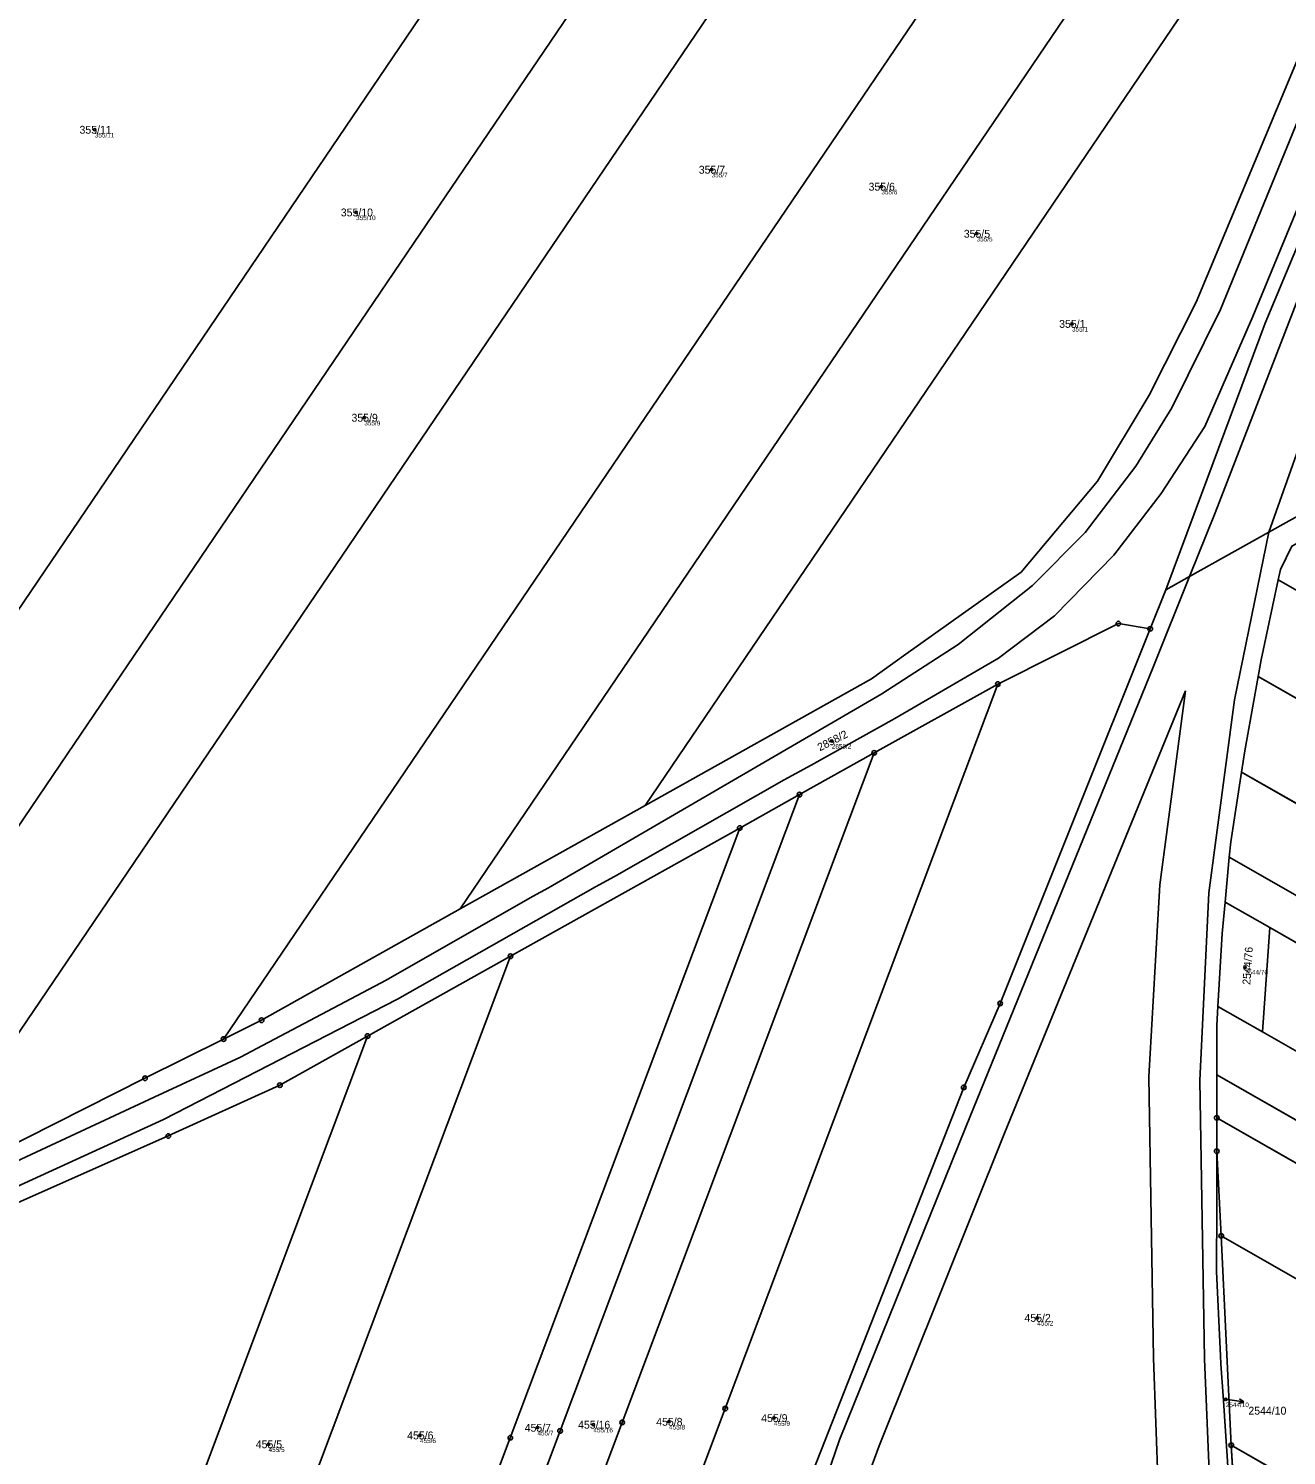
# Model space of a CAD drawing. Extents: x -761891 to -756141, y -1178507 to -1171885.
# Drawn here: x -759995.3 to -759723.4, y -1174869.3 to -1174560.8 of the extents above; entities that cross this region are included whole.
import ezdxf

# ---------------------------------------------------------------- set-up
doc = ezdxf.new("R2010")
doc.units = 0
for name, color, linetype in [('Definiční body', 7, 'Continuous'), ('Hranice parcel', 7, 'Continuous'), ('Parcelní čísla', 7, 'Continuous'), ('Polygon parcely', 7, 'Continuous'), ('Pop  PČ popisy', 7, 'Continuous'), ('Vnitřní kresba', 7, 'Continuous'), ('Značky bodu BP', 7, 'Continuous')]:
    doc.layers.add(name, color=color, linetype=linetype)

msp = doc.modelspace()

# ---------------------------------------------------------------- linework, layer by layer
at = {"layer": 'Definiční body'}
for centre in [(-759981, -1174582.73), (-759847.66, -1174591.36), (-759810.95, -1174595.03), (-759924.51, -1174600.6), (-759790.37, -1174605.21), (-759769.75, -1174624.69), (-759922.74, -1174644.98), (-759821.68, -1174714.85), (-759732.37, -1174763.69), (-759777.25, -1174839.57), (-759736.51, -1174857.21), (-759885.3, -1174863.33), (-759873.21, -1174862.67), (-759856.86, -1174862.04), (-759834.17, -1174861.24), (-759943.43, -1174866.9), (-759910.7, -1174864.98)]:
    msp.add_circle(centre, 0.25, dxfattribs=at)
at = {"layer": 'Hranice parcel'}
for p, q in [((-759725.17, -1174680.02), (-759556.23, -1174776.57)), ((-759749.45, -1174682.15), (-759752.84, -1174690.61)), ((-759812.52, -1174717.42), (-759785.78, -1174702.56)), ((-759566.85, -1174793.91), (-759729.52, -1174700.93)), ((-759828.65, -1174726.44), (-759812.52, -1174717.42)), ((-759733.08, -1174721.58), (-759577.15, -1174810.71)), ((-759841.57, -1174733.67), (-759828.65, -1174726.44)), ((-759862.05, -1174728.82), (-759901.98, -1174751.17)), ((-759891.14, -1174761.39), (-759841.57, -1174733.67)), ((-759736.65, -1174749.7), (-759735.74, -1174739.97)), ((-759735.74, -1174739.97), (-759586.19, -1174825.46)), ((-759736.65, -1174749.7), (-759727, -1174755.21)), ((-759727, -1174755.21), (-759728.55, -1174777.76)), ((-759727, -1174755.21), (-759590.84, -1174833.05)), ((-759922.02, -1174778.66), (-759891.14, -1174761.39)), ((-759728.55, -1174777.76), (-759738.2, -1174772.25)), ((-759728.55, -1174777.76), (-759601.47, -1174850.4)), ((-759738.45, -1174787.05), (-759608.25, -1174861.47)), ((-759738.45, -1174796.33), (-759738.45, -1174787.05)), ((-759738.46, -1174803.56), (-759738.45, -1174796.33)), ((-759612.47, -1174868.35), (-759738.45, -1174796.33)), ((-759737.48, -1174821.84), (-759738.46, -1174803.56)), ((-759735.31, -1174867.11), (-759737.48, -1174821.84)), ((-759623.79, -1174886.83), (-759737.48, -1174821.84)), ((-759733.78, -1174893.77), (-759735.31, -1174867.11)), ((-759735.31, -1174867.11), (-759643.77, -1174919.43))]:
    msp.add_line(p, q, dxfattribs=at)
for points in [[(-759570.77, -1174132.45), (-759572.65, -1174138.29), (-759581.39, -1174165.5), (-759582.02, -1174167.47), (-759579.72, -1174183.08), (-759579.13, -1174206.17), (-759582.66, -1174225.58), (-759595.04, -1174267.27), (-759617.33, -1174334.76), (-759635.3, -1174395.44), (-759649.04, -1174433.65), (-759663.27, -1174468.65), (-759684.37, -1174520.36), (-759705.78, -1174571.46), (-759727.99, -1174624.53), (-759741.75, -1174661.48), (-759749.45, -1174682.15)], [(-760103.42, -1174842.63), (-760023.08, -1174724.14), (-759942.87, -1174605.84), (-759862.49, -1174487.29), (-759782.3, -1174369.02)], [(-759953.16, -1174779.3), (-759867.53, -1174653.01), (-759784.51, -1174530.57), (-759703.09, -1174410.49)], [(-759901.98, -1174751.17), (-759790.83, -1174587.24), (-759679.68, -1174423.31)], [(-759674.13, -1174451.66), (-759768.11, -1174590.27), (-759862.05, -1174728.82)], [(-759862.05, -1174728.82), (-759813.07, -1174701.4), (-759805.66, -1174696.12), (-759780.74, -1174678.37), (-759764.2, -1174658.7), (-759753.08, -1174640.11), (-759742.91, -1174619.96), (-759720.43, -1174566.15), (-759698.68, -1174513.97), (-759674.13, -1174451.66)], [(-760064.18, -1174831.6), (-759986.89, -1174717.61), (-759910.59, -1174605.08), (-759837.03, -1174496.59)], [(-760021.84, -1174813.86), (-759918.84, -1174661.95), (-759815.84, -1174510.04)], [(-759718.42, -1174664.79), (-759727.16, -1174669.68), (-759744.34, -1174679.29), (-759749.45, -1174682.15)], [(-759725.17, -1174680.02), (-759724.69, -1174677.79), (-759722.25, -1174672.73)], [(-759729.52, -1174700.93), (-759728.88, -1174697.32), (-759725.17, -1174680.02)], [(-759752.84, -1174690.61), (-759785.28, -1174771.58), (-759793.15, -1174789.74), (-759829.87, -1174883.24), (-759836.44, -1174902.2), (-759853.99, -1174969.07), (-759857.34, -1174988.59), (-759862.15, -1175024.72), (-759862.41, -1175036.19)], [(-759785.78, -1174702.56), (-759759.73, -1174689.49), (-759752.84, -1174690.61)], [(-759785.78, -1174702.56), (-759844.71, -1174859.19), (-759903.61, -1175015.74)], [(-759733.08, -1174721.58), (-759732.37, -1174716.98), (-759729.52, -1174700.93)], [(-759921.44, -1175006.89), (-759866.99, -1174862.18), (-759812.52, -1174717.42)], [(-759735.74, -1174739.97), (-759735.43, -1174736.67), (-759733.08, -1174721.58)], [(-759828.65, -1174726.44), (-759880.41, -1174864), (-759932.17, -1175001.56)], [(-759841.57, -1174733.67), (-759891.17, -1174865.48), (-759940.77, -1174997.29)], [(-759901.98, -1174751.17), (-759944.95, -1174775.22), (-759953.16, -1174779.3)], [(-759738.2, -1174772.25), (-759737.28, -1174756.48), (-759736.65, -1174749.7)], [(-759891.14, -1174761.39), (-759932.43, -1174871.13), (-759973.74, -1174980.92)], [(-759738.45, -1174787.05), (-759738.44, -1174776.38), (-759738.2, -1174772.25)], [(-760122.85, -1174855.94), (-760084.54, -1174848.29), (-760044.65, -1174835.56), (-759965.11, -1174800.25), (-759940.99, -1174789.27), (-759922.02, -1174778.66)], [(-759953.16, -1174779.3), (-759970.15, -1174787.76), (-760021.84, -1174813.86)], [(-759994.29, -1174970.72), (-759958.17, -1174874.73), (-759922.02, -1174778.66)], [(-759730.66, -1174937.45), (-759732.84, -1174917.59), (-759734.7, -1174890.98), (-759735.81, -1174874.96), (-759737.1, -1174856.46), (-759737.59, -1174849.48), (-759737.67, -1174847.8), (-759738.48, -1174829.57), (-759738.47, -1174815.24), (-759738.46, -1174803.56)]]:
    msp.add_lwpolyline(points, dxfattribs=at)
at = {"layer": 'Polygon parcely'}
for points in [[(-760198.02, -1174859.95), (-760126.42, -1174847.23), (-760103.42, -1174842.63), (-760023.08, -1174724.14), (-759942.87, -1174605.84), (-759862.49, -1174487.29), (-759782.3, -1174369.02), (-759855.41, -1174331.78), (-759941.96, -1174459.43), (-760028.51, -1174587.08), (-760115.08, -1174714.76), (-760201.63, -1174842.41)], [(-759837.03, -1174496.59), (-759758.72, -1174381.1), (-759782.3, -1174369.02), (-759862.49, -1174487.29), (-759942.87, -1174605.84), (-760023.08, -1174724.14), (-760103.42, -1174842.63), (-760086.48, -1174839.24), (-760064.18, -1174831.6), (-759986.89, -1174717.61), (-759910.59, -1174605.08)], [(-759784.51, -1174530.57), (-759703.09, -1174410.49), (-759736.41, -1174392.89), (-759815.84, -1174510.04), (-759918.84, -1174661.95), (-760021.84, -1174813.86), (-759970.15, -1174787.76), (-759953.16, -1174779.3), (-759867.53, -1174653.01)], [(-759790.83, -1174587.24), (-759679.68, -1174423.31), (-759681.93, -1174421.67), (-759703.09, -1174410.49), (-759784.51, -1174530.57), (-759867.53, -1174653.01), (-759953.16, -1174779.3), (-759944.95, -1174775.22), (-759901.98, -1174751.17)], [(-759862.05, -1174728.82), (-759768.11, -1174590.27), (-759674.13, -1174451.66), (-759666.77, -1174433.77), (-759674.1, -1174427.38), (-759679.68, -1174423.31), (-759790.83, -1174587.24), (-759901.98, -1174751.17)], [(-759813.07, -1174701.4), (-759805.66, -1174696.12), (-759780.74, -1174678.37), (-759764.2, -1174658.7), (-759753.08, -1174640.11), (-759742.91, -1174619.96), (-759720.43, -1174566.15), (-759698.68, -1174513.97), (-759674.13, -1174451.66), (-759768.11, -1174590.27), (-759862.05, -1174728.82)], [(-759918.84, -1174661.95), (-759815.84, -1174510.04), (-759837.03, -1174496.59), (-759910.59, -1174605.08), (-759986.89, -1174717.61), (-760064.18, -1174831.6), (-760041.79, -1174823.93), (-760021.84, -1174813.86)], [(-759556.23, -1174776.57), (-759537.89, -1174746.64), (-759701.14, -1174653.33), (-759718.94, -1174670.91), (-759722.25, -1174672.73), (-759724.69, -1174677.79), (-759725.17, -1174680.02)], [(-759725.17, -1174680.02), (-759728.88, -1174697.32), (-759729.52, -1174700.93), (-759566.85, -1174793.91), (-759556.23, -1174776.57)], [(-759844.71, -1174859.19), (-759903.61, -1175015.74), (-759862.41, -1175036.19), (-759862.15, -1175024.72), (-759857.34, -1174988.59), (-759853.99, -1174969.07), (-759836.44, -1174902.2), (-759829.87, -1174883.24), (-759793.15, -1174789.74), (-759785.28, -1174771.58), (-759752.84, -1174690.61), (-759759.73, -1174689.49), (-759785.78, -1174702.56)], [(-759785.78, -1174702.56), (-759812.52, -1174717.42), (-759866.99, -1174862.18), (-759921.44, -1175006.89), (-759903.61, -1175015.74), (-759844.71, -1174859.19)], [(-759729.52, -1174700.93), (-759732.37, -1174716.98), (-759733.08, -1174721.58), (-759577.15, -1174810.71), (-759566.85, -1174793.91)], [(-759880.41, -1174864), (-759932.17, -1175001.56), (-759921.44, -1175006.89), (-759866.99, -1174862.18), (-759812.52, -1174717.42), (-759828.65, -1174726.44)], [(-759586.19, -1174825.46), (-759577.15, -1174810.71), (-759733.08, -1174721.58), (-759735.43, -1174736.67), (-759735.74, -1174739.97)], [(-759891.17, -1174865.48), (-759940.77, -1174997.29), (-759932.17, -1175001.56), (-759880.41, -1174864), (-759828.65, -1174726.44), (-759841.57, -1174733.67)], [(-759932.43, -1174871.13), (-759973.74, -1174980.92), (-759940.77, -1174997.29), (-759891.17, -1174865.48), (-759841.57, -1174733.67), (-759891.14, -1174761.39)], [(-759590.84, -1174833.05), (-759586.19, -1174825.46), (-759735.74, -1174739.97), (-759736.65, -1174749.7), (-759727, -1174755.21)], [(-759736.65, -1174749.7), (-759737.28, -1174756.48), (-759738.2, -1174772.25), (-759728.55, -1174777.76), (-759727, -1174755.21)], [(-759601.47, -1174850.4), (-759590.84, -1174833.05), (-759727, -1174755.21), (-759728.55, -1174777.76)], [(-759891.14, -1174761.39), (-759922.02, -1174778.66), (-759958.17, -1174874.73), (-759994.29, -1174970.72), (-759973.74, -1174980.92), (-759932.43, -1174871.13)], [(-759728.55, -1174777.76), (-759738.2, -1174772.25), (-759738.44, -1174776.38), (-759738.45, -1174787.05), (-759608.25, -1174861.47), (-759601.47, -1174850.4)], [(-759958.17, -1174874.73), (-759922.02, -1174778.66), (-759940.99, -1174789.27), (-759965.11, -1174800.25), (-760044.65, -1174835.56), (-760084.54, -1174848.29), (-760122.85, -1174855.94), (-760139, -1174898.87), (-759994.29, -1174970.72)], [(-759738.45, -1174787.05), (-759738.45, -1174796.33), (-759612.47, -1174868.35), (-759608.25, -1174861.47)], [(-759612.47, -1174868.35), (-759738.45, -1174796.33), (-759738.46, -1174803.56), (-759737.48, -1174821.84), (-759623.79, -1174886.83)], [(-759730.66, -1174937.45), (-759731.94, -1174923.76), (-759733.78, -1174893.77), (-759735.31, -1174867.11), (-759737.48, -1174821.84), (-759738.46, -1174803.56), (-759738.47, -1174815.24), (-759738.48, -1174829.57), (-759737.67, -1174847.8), (-759737.59, -1174849.48), (-759737.1, -1174856.46), (-759735.81, -1174874.96), (-759734.7, -1174890.98), (-759732.84, -1174917.59)], [(-759623.79, -1174886.83), (-759737.48, -1174821.84), (-759735.31, -1174867.11), (-759643.77, -1174919.43)], [(-759735.31, -1174867.11), (-759733.78, -1174893.77), (-759655.47, -1174938.53), (-759643.77, -1174919.43)]]:
    msp.add_lwpolyline(points, close=True, dxfattribs=at)
for points in [[(-759720.43, -1174566.15), (-759742.91, -1174619.96), (-759753.08, -1174640.11), (-759764.2, -1174658.7), (-759780.74, -1174678.37), (-759805.66, -1174696.12), (-759813.07, -1174701.4), (-759862.05, -1174728.82), (-759901.98, -1174751.17), (-759944.95, -1174775.22), (-759953.16, -1174779.3), (-759970.15, -1174787.76), (-760021.84, -1174813.86), (-760041.79, -1174823.93), (-760064.18, -1174831.6), (-760086.48, -1174839.24), (-760103.42, -1174842.63), (-760126.42, -1174847.23), (-760198.02, -1174859.95), (-760203.05, -1174860.85), (-760220.29, -1174863.91), (-760329, -1174874.5)], [(-760196.02, -1174870.56), (-760122.85, -1174855.94), (-760084.54, -1174848.29), (-760044.65, -1174835.56), (-759965.11, -1174800.25), (-759940.99, -1174789.27), (-759922.02, -1174778.66), (-759891.14, -1174761.39), (-759841.57, -1174733.67), (-759828.65, -1174726.44), (-759812.52, -1174717.42), (-759785.78, -1174702.56), (-759759.73, -1174689.49), (-759752.84, -1174690.61), (-759749.45, -1174682.15), (-759741.75, -1174661.48), (-759727.99, -1174624.53), (-759705.78, -1174571.46)], [(-759705.78, -1174571.46), (-759727.99, -1174624.53), (-759741.75, -1174661.48), (-759749.45, -1174682.15), (-759744.34, -1174679.29), (-759727.16, -1174669.68), (-759718.42, -1174664.79)], [(-759718.42, -1174664.79), (-759727.16, -1174669.68), (-759744.34, -1174679.29), (-759749.45, -1174682.15), (-759752.84, -1174690.61), (-759785.28, -1174771.58), (-759793.15, -1174789.74), (-759829.87, -1174883.24)], [(-759738.2, -1174772.25), (-759737.28, -1174756.48), (-759736.65, -1174749.7), (-759735.74, -1174739.97), (-759735.43, -1174736.67), (-759733.08, -1174721.58), (-759732.37, -1174716.98), (-759729.52, -1174700.93), (-759728.88, -1174697.32), (-759725.17, -1174680.02), (-759724.69, -1174677.79), (-759722.25, -1174672.73)], [(-759723.41, -1175119.6), (-759724.46, -1175066.7), (-759724.77, -1175051.62), (-759724.81, -1175049.45), (-759725.39, -1175038.33), (-759726.56, -1175015.98), (-759726.61, -1175015.03), (-759730.66, -1174937.45), (-759732.84, -1174917.59), (-759734.7, -1174890.98), (-759735.81, -1174874.96), (-759737.1, -1174856.46), (-759737.59, -1174849.48), (-759737.67, -1174847.8), (-759738.48, -1174829.57), (-759738.47, -1174815.24), (-759738.46, -1174803.56), (-759738.45, -1174796.33), (-759738.45, -1174787.05), (-759738.44, -1174776.38), (-759738.2, -1174772.25)]]:
    msp.add_lwpolyline(points, dxfattribs=at)
at = {"layer": 'Pop  PČ popisy'}
for p, q in [((-759736.51, -1174857.21), (-759735.6, -1174857.32)), ((-759735.6, -1174857.32), (-759732.62, -1174857.69)), ((-759732.62, -1174857.69), (-759733.55, -1174857.07)), ((-759732.62, -1174857.69), (-759733.68, -1174858.06))]:
    msp.add_line(p, q, dxfattribs=at)
at = {"layer": 'Vnitřní kresba'}
for p, q in [((-759715.7, -1174567.86), (-759737.66, -1174621.57)), ((-759708.89, -1174570.33), (-759730.68, -1174623.07)), ((-759702.84, -1174572.52), (-759738.81, -1174665.53)), ((-759737.66, -1174621.57), (-759748.2, -1174642.87)), ((-759730.68, -1174623.07), (-759741.05, -1174646.9)), ((-759715.73, -1174637.28), (-759727.16, -1174669.68)), ((-759748.2, -1174642.87), (-759755.98, -1174655.48)), ((-759741.05, -1174646.9), (-759750.5, -1174661.37)), ((-759755.98, -1174655.48), (-759766.88, -1174669.82)), ((-759750.5, -1174661.37), (-759760.73, -1174674.72)), ((-759738.81, -1174665.53), (-759744.34, -1174679.29)), ((-759766.88, -1174669.82), (-759778.27, -1174681.25)), ((-759727.16, -1174669.68), (-759734.65, -1174705.93)), ((-759760.73, -1174674.72), (-759773.56, -1174687.82)), ((-759778.27, -1174681.25), (-759794.38, -1174693.98)), ((-759744.34, -1174679.29), (-759752.23, -1174698.92)), ((-759773.56, -1174687.82), (-759785.62, -1174696.96)), ((-759810.87, -1174704.68), (-759794.38, -1174693.98)), ((-759785.62, -1174696.96), (-759808.06, -1174710)), ((-759792.62, -1174798.11), (-759752.23, -1174698.92)), ((-759882.95, -1174746.57), (-759810.87, -1174704.68)), ((-759745.18, -1174704.03), (-759784.34, -1174799.62)), ((-759745.18, -1174704.03), (-759750.79, -1174745.94)), ((-759734.65, -1174705.93), (-759740.19, -1174747.65)), ((-759808.06, -1174710), (-759826.17, -1174720.12)), ((-759826.17, -1174720.12), (-759831.98, -1174723.27)), ((-759831.98, -1174723.27), (-759868.65, -1174744.14)), ((-759915.59, -1174770.66), (-759872.77, -1174746.41)), ((-759886.4, -1174748.46), (-759882.95, -1174746.57)), ((-759868.65, -1174744.14), (-759872.77, -1174746.41)), ((-759750.79, -1174745.94), (-759753.14, -1174787.47)), ((-759886.4, -1174748.46), (-759918.02, -1174766.53)), ((-759740.19, -1174747.65), (-759742.11, -1174788.26)), ((-759918.02, -1174766.53), (-759945.94, -1174781.33)), ((-759966.12, -1174796.72), (-759915.59, -1174770.66)), ((-759949.49, -1174783.2), (-759968.2, -1174791.87)), ((-759945.94, -1174781.33), (-759949.49, -1174783.2)), ((-759753.14, -1174787.47), (-759752.1, -1174848.29)), ((-759742.11, -1174788.26), (-759741.12, -1174848.46)), ((-759968.2, -1174791.87), (-760039.1, -1174824.95)), ((-760036.78, -1174828.91), (-759966.12, -1174796.72)), ((-759819.99, -1174865.91), (-759792.62, -1174798.11)), ((-759784.34, -1174799.62), (-759811.44, -1174867.21)), ((-759752.1, -1174848.29), (-759750.09, -1174904.69)), ((-759738.75, -1174903.06), (-759741.12, -1174848.46)), ((-759819.99, -1174865.91), (-759834.17, -1174907.37)), ((-759821.76, -1174894.98), (-759811.44, -1174867.21))]:
    msp.add_line(p, q, dxfattribs=at)
at = {"layer": 'Značky bodu BP'}
for centre, radius in [((-759759.73, -1174689.49), 0.5), ((-759759.73, -1174689.49), 0.0303), ((-759752.84, -1174690.61), 0.5), ((-759752.84, -1174690.61), 0.0303), ((-759785.78, -1174702.56), 0.5), ((-759785.78, -1174702.56), 0.0303), ((-759812.52, -1174717.42), 0.5), ((-759812.52, -1174717.42), 0.0303), ((-759828.65, -1174726.44), 0.5), ((-759828.65, -1174726.44), 0.0303), ((-759841.57, -1174733.67), 0.5), ((-759841.57, -1174733.67), 0.0303), ((-759891.14, -1174761.39), 0.5), ((-759891.14, -1174761.39), 0.0303), ((-759785.28, -1174771.58), 0.5), ((-759785.28, -1174771.58), 0.0303), ((-759944.95, -1174775.22), 0.5), ((-759944.95, -1174775.22), 0.0303), ((-759953.16, -1174779.3), 0.5), ((-759953.16, -1174779.3), 0.0303), ((-759922.02, -1174778.66), 0.5), ((-759922.02, -1174778.66), 0.0303), ((-759970.15, -1174787.76), 0.5), ((-759970.15, -1174787.76), 0.0303), ((-759940.99, -1174789.27), 0.5), ((-759940.99, -1174789.27), 0.0303), ((-759793.15, -1174789.74), 0.5), ((-759793.15, -1174789.74), 0.0303), ((-759738.45, -1174796.33), 0.5), ((-759738.45, -1174796.33), 0.0303), ((-759965.11, -1174800.25), 0.5), ((-759965.11, -1174800.25), 0.0303), ((-759738.46, -1174803.56), 0.5), ((-759738.46, -1174803.56), 0.0303), ((-759737.48, -1174821.84), 0.5), ((-759737.48, -1174821.84), 0.0303), ((-759844.71, -1174859.19), 0.5), ((-759844.71, -1174859.19), 0.0303), ((-759880.41, -1174864), 0.5), ((-759866.99, -1174862.18), 0.5), ((-759866.99, -1174862.18), 0.0303), ((-759891.17, -1174865.48), 0.5), ((-759891.17, -1174865.48), 0.0303), ((-759880.41, -1174864), 0.0303), ((-759735.31, -1174867.11), 0.5), ((-759735.31, -1174867.11), 0.0303)]:
    msp.add_circle(centre, radius, dxfattribs=at)

# ---------------------------------------------------------------- texts
at = {"layer": 'Definiční body'}
for s, p in [('355/11', (-759981, -1174584.39)), ('355/7', (-759847.66, -1174593.02)), ('355/6', (-759810.95, -1174596.69)), ('355/10', (-759924.51, -1174602.26)), ('355/5', (-759790.37, -1174606.87)), ('355/1', (-759769.75, -1174626.35)), ('355/9', (-759922.74, -1174646.64)), ('2858/2', (-759821.68, -1174716.51)), ('2544/76', (-759732.37, -1174765.35)), ('455/2', (-759777.25, -1174841.23)), ('2544/10', (-759736.51, -1174858.87)), ('455/16', (-759873.21, -1174864.33)), ('455/8', (-759856.86, -1174863.7)), ('455/9', (-759834.17, -1174862.9)), ('455/6', (-759910.7, -1174866.64)), ('455/7', (-759885.3, -1174864.99)), ('455/5', (-759943.43, -1174868.56))]:
    msp.add_text(s, height=1, dxfattribs=at).set_placement(p)
at = {"layer": 'Parcelní čísla'}
for s, p in [('355/11', (-759984.31, -1174583.58)), ('355/7', (-759850.43, -1174592.21)), ('355/6', (-759813.72, -1174595.88)), ('355/10', (-759927.82, -1174601.45)), ('355/5', (-759793.14, -1174606.06)), ('355/1', (-759772.52, -1174625.54)), ('355/9', (-759925.51, -1174645.83)), ('455/2', (-759780.02, -1174840.42)), ('455/9', (-759836.94, -1174862.09)), ('2544/10', (-759731.62, -1174860.49)), ('455/7', (-759888.07, -1174864.18)), ('455/16', (-759876.52, -1174863.52)), ('455/8', (-759859.63, -1174862.89)), ('455/5', (-759946.2, -1174867.75)), ('455/6', (-759913.47, -1174865.83))]:
    msp.add_text(s, height=1.7, dxfattribs=at).set_placement(p)
for s, rotation, p in [('2858/2', 27, (-759824.24, -1174717.11)), ('2544/76', 86, (-759731.22, -1174767.62))]:
    msp.add_text(s, height=1.7, rotation=rotation, dxfattribs=at).set_placement(p)

doc.saveas('drawing.dxf')
